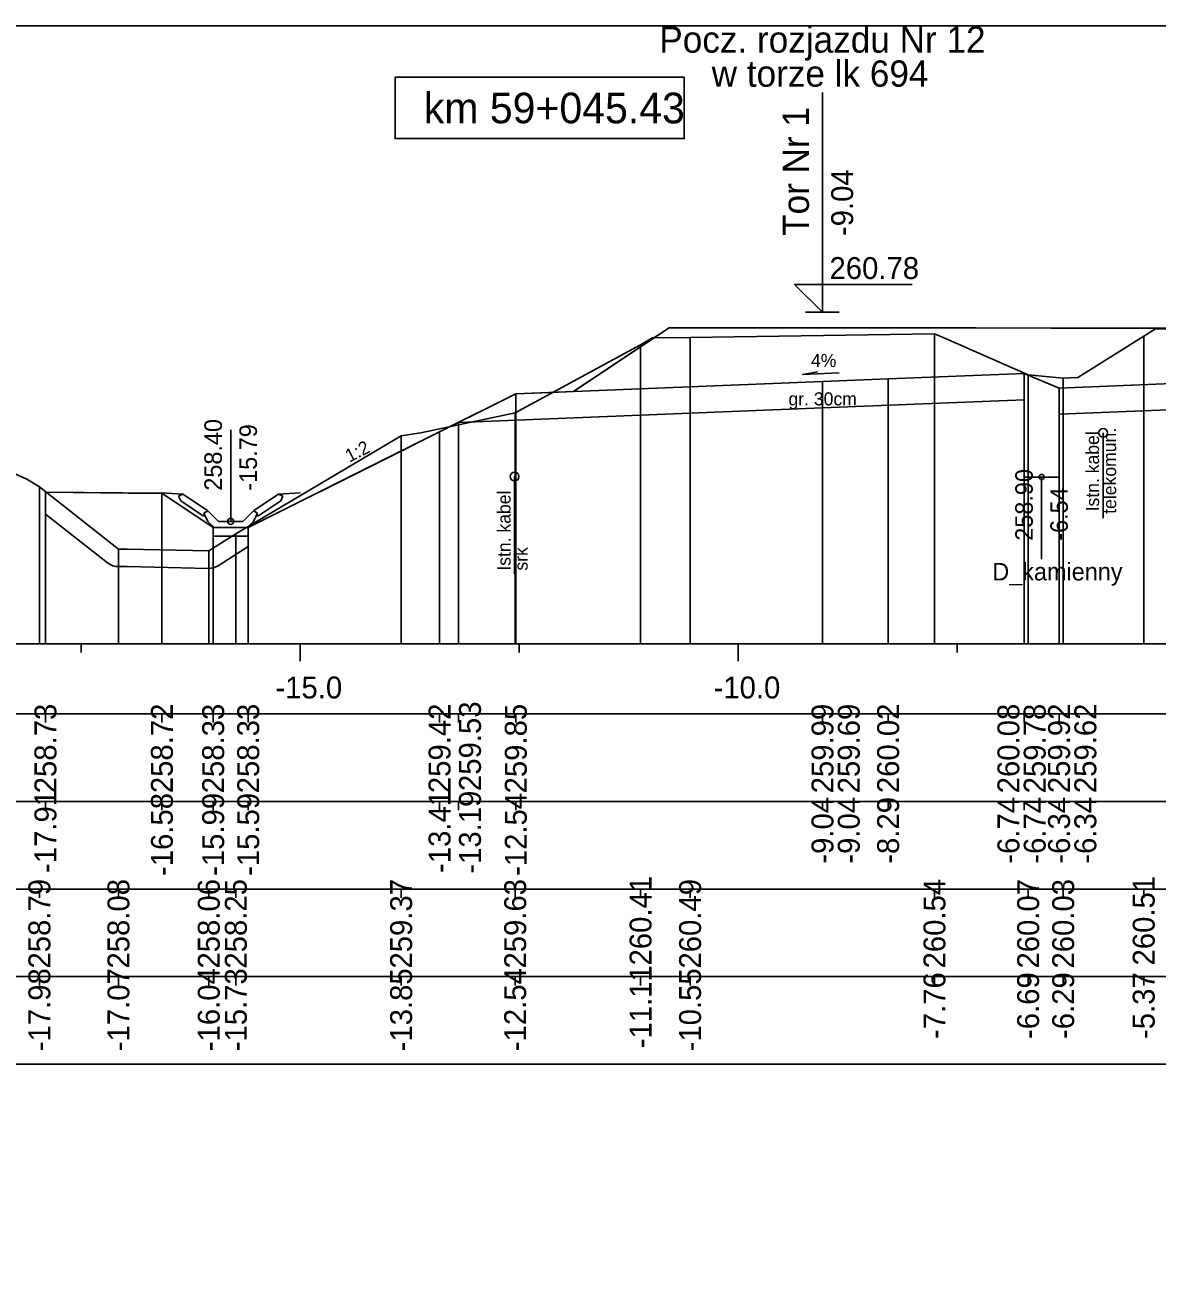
# Model space of a CAD drawing. Extents: x 6516023 to 6560129, y 5513077 to 5529206.
# Drawn here: x 6517205.07 to 6517217.99, y 5514532.41 to 5514546.67 of the extents above; entities that cross this region are included whole.
import ezdxf

# ---------------------------------------------------------------- set-up
doc = ezdxf.new("R2010")
doc.units = 0
for name, color, linetype in [('IR_default', 7, 'Continuous'), ('TOR_PRZEK_P-kable', 7, 'Continuous'), ('TOR_PRZEK_P-komponent', 7, 'Continuous'), ('TOR_PRZEK_P-odwodnienie', 7, 'Continuous'), ('TOR_PRZEK_P-opisy', 7, 'Continuous'), ('TOR_PRZEK_P-tabelka istniejace', 7, 'Continuous'), ('TOR_PRZEK_P-tabelka projektowane', 7, 'Continuous'), ('TOR_PRZEK_P-teren istniejacy', 7, 'Continuous'), ('TOR_PRZEK_P-tory projektowane', 7, 'Continuous'), ('TOR_PRZEK_P-uklad odniesienia', 7, 'Continuous'), ('TOR_PRZEK_P-warstwa ochronna I', 7, 'Continuous'), ('TOR_PRZEK_P-warstwa ochronna II', 7, 'Continuous'), ('TOR_PS_T-skarpy projektowane', 7, 'Continuous'), ('TOR_RAMKI-ramka+tabelka 1', 7, 'Continuous')]:
    doc.layers.add(name, color=color, linetype=linetype)

msp = doc.modelspace()

# ---------------------------------------------------------------- linework, layer by layer
at = {"layer": 'IR_default'}
msp.add_lwpolyline([(6517205.307, 5514541.335), (6517206.25, 5514541.325), (6517206.636, 5514541.322), (6517206.703, 5514541.277), (6517206.726, 5514541.262), (6517207.096, 5514541.015), (6517207.221, 5514540.932), (6517207.52, 5514540.932), (6517207.621, 5514540.932), (6517209.252, 5514541.747), (6517209.805, 5514542.023), (6517209.805, 5514542.023), (6517209.805, 5514542.023), (6517210.455, 5514542.348), (6517210.675, 5514542.458), (6517211.167, 5514542.478), (6517211.334, 5514542.485), (6517212.148, 5514543.028), (6517212.425, 5514543.212), (6517215.038, 5514543.211), (6517215.925, 5514543.211), (6517216.785, 5514543.208), (6517216.963, 5514543.207), (6517219.577, 5514543.208)], dxfattribs=at)
at = {"layer": 'TOR_PRZEK_P-kable'}
for p, q in [((6517217.377, 5514542.013), (6517217.377, 5514541.04)), ((6517210.661, 5514541.513), (6517210.661, 5514540.403))]:
    msp.add_line(p, q, dxfattribs=at)
for centre in [(6517217.377, 5514542.013), (6517210.661, 5514541.513)]:
    msp.add_circle(centre, 0.05, dxfattribs=at)
at = {"layer": 'TOR_PRZEK_P-komponent'}
msp.add_lwpolyline([(6517212.425, 5514543.212), (6517215.925, 5514543.211), (6517216.963, 5514543.207), (6517220.463, 5514543.208), (6517221.463, 5514543.208), (6517224.963, 5514543.208), (6517225.513, 5514543.208), (6517229.013, 5514543.208), (6517230.357, 5514542.312), (6517226.513, 5514542.466), (6517223.213, 5514542.598), (6517222.463, 5514542.628), (6517221.263, 5514542.676), (6517220.663, 5514542.676), (6517219.463, 5514542.628), (6517218.713, 5514542.598), (6517216.875, 5514542.524), (6517216.475, 5514542.69), (6517214.925, 5514542.628), (6517214.175, 5514542.598), (6517211.334, 5514542.485)], close=True, dxfattribs=at)
at = {"layer": 'TOR_PRZEK_P-odwodnienie'}
for p, q in [((6517207.421, 5514541.002), (6517207.421, 5514542.046)), ((6517216.675, 5514541.508), (6517216.675, 5514540.57)), ((6517207.112, 5514541.061), (6517206.851, 5514541.235)), ((6517207.157, 5514541.127), (6517206.876, 5514541.314)), ((6517207.686, 5514541.127), (6517207.966, 5514541.314)), ((6517207.73, 5514541.061), (6517207.992, 5514541.235)), ((6517207.123, 5514541.077), (6517207.112, 5514541.061)), ((6517207.114, 5514541.097), (6517207.161, 5514541.121)), ((6517207.157, 5514541.127), (6517207.148, 5514541.115)), ((6517207.281, 5514541.002), (6517207.161, 5514541.121)), ((6517207.561, 5514541.002), (6517207.681, 5514541.121)), ((6517207.681, 5514541.121), (6517207.729, 5514541.097)), ((6517207.686, 5514541.127), (6517207.694, 5514541.115)), ((6517207.719, 5514541.077), (6517207.73, 5514541.061)), ((6517207.231, 5514540.932), (6517207.611, 5514540.932)), ((6517207.281, 5514541.002), (6517207.561, 5514541.002))]:
    msp.add_line(p, q, dxfattribs=at)
for points in [[(6517216.475, 5514542.69), (6517216.475, 5514541.508), (6517216.875, 5514541.508), (6517216.875, 5514542.524)], [(6517206.63, 5514541.326), (6517206.876, 5514541.314)], [(6517206.826, 5514541.288), (6517206.876, 5514541.314)], [(6517206.826, 5514541.288), (6517206.851, 5514541.235)], [(6517208.213, 5514541.326), (6517207.966, 5514541.314)], [(6517208.017, 5514541.288), (6517207.966, 5514541.314)], [(6517208.017, 5514541.288), (6517207.992, 5514541.235)], [(6517207.148, 5514541.115), (6517207.113, 5514541.096)], [(6517207.113, 5514541.096), (6517207.123, 5514541.077)], [(6517207.161, 5514541.002), (6517207.114, 5514541.097)], [(6517207.681, 5514541.002), (6517207.729, 5514541.097)], [(6517207.694, 5514541.115), (6517207.729, 5514541.096)], [(6517207.729, 5514541.096), (6517207.719, 5514541.077)], [(6517207.231, 5514540.932), (6517207.161, 5514541.002)], [(6517207.221, 5514540.932), (6517207.221, 5514540.932), (6517207.221, 5514540.932), (6517207.221, 5514540.931), (6517207.221, 5514540.932), (6517207.222, 5514540.931), (6517207.221, 5514540.932), (6517207.222, 5514540.932)], [(6517207.221, 5514540.932), (6517207.221, 5514540.932), (6517207.221, 5514540.932), (6517207.221, 5514540.931), (6517207.221, 5514540.932), (6517207.222, 5514540.931), (6517207.221, 5514540.932), (6517207.222, 5514540.932)], [(6517207.621, 5514540.932), (6517207.221, 5514540.932), (6517207.221, 5514540.832), (6517207.621, 5514540.832), (6517207.621, 5514540.932)], [(6517207.611, 5514540.932), (6517207.681, 5514541.002)], [(6517207.621, 5514540.932), (6517207.621, 5514540.932), (6517207.621, 5514540.932), (6517207.621, 5514540.931), (6517207.621, 5514540.932), (6517207.622, 5514540.931), (6517207.621, 5514540.932), (6517207.622, 5514540.932)], [(6517207.621, 5514540.932), (6517207.621, 5514540.932), (6517207.621, 5514540.932), (6517207.621, 5514540.931), (6517207.621, 5514540.932), (6517207.622, 5514540.931), (6517207.621, 5514540.932), (6517207.622, 5514540.932)]]:
    msp.add_lwpolyline(points, dxfattribs=at)
for centre, radius in [((6517216.675, 5514541.508), 0.03), ((6517207.421, 5514541.002), 0.035)]:
    msp.add_circle(centre, radius, dxfattribs=at)
at = {"layer": 'TOR_PRZEK_P-opisy'}
msp.add_lwpolyline([(6517214.367, 5514542.698), (6517213.949, 5514542.679), (6517214.117, 5514542.707)], dxfattribs=at)
at = {"layer": 'TOR_PRZEK_P-tabelka istniejace'}
for p, q in [((6517205.238, 5514536.706), (6517205.238, 5514536.806)), ((6517206.14, 5514536.706), (6517206.14, 5514536.806)), ((6517207.171, 5514536.706), (6517207.171, 5514536.806)), ((6517207.48, 5514536.706), (6517207.48, 5514536.806)), ((6517209.366, 5514536.706), (6517209.366, 5514536.806)), ((6517210.668, 5514536.706), (6517210.668, 5514536.806)), ((6517212.099, 5514536.706), (6517212.099, 5514536.806)), ((6517212.664, 5514536.706), (6517212.664, 5514536.806)), ((6517215.453, 5514536.706), (6517215.453, 5514536.806)), ((6517216.522, 5514536.706), (6517216.522, 5514536.806)), ((6517216.922, 5514536.706), (6517216.922, 5514536.806)), ((6517217.841, 5514536.706), (6517217.841, 5514536.806)), ((6517182.163, 5514535.806), (6517265.963, 5514535.806)), ((6517205.238, 5514535.706), (6517205.238, 5514535.806)), ((6517206.14, 5514535.706), (6517206.14, 5514535.806)), ((6517207.171, 5514535.706), (6517207.171, 5514535.806)), ((6517207.48, 5514535.706), (6517207.48, 5514535.806)), ((6517209.366, 5514535.706), (6517209.366, 5514535.806)), ((6517210.668, 5514535.706), (6517210.668, 5514535.806)), ((6517212.099, 5514535.706), (6517212.099, 5514535.806)), ((6517212.664, 5514535.706), (6517212.664, 5514535.806)), ((6517215.453, 5514535.706), (6517215.453, 5514535.806)), ((6517216.522, 5514535.706), (6517216.522, 5514535.806)), ((6517216.922, 5514535.706), (6517216.922, 5514535.806)), ((6517217.841, 5514535.706), (6517217.841, 5514535.806))]:
    msp.add_line(p, q, dxfattribs=at)
for points in [[(6517212.664, 5514543.099), (6517212.664, 5514539.806), (6517212.664, 5514539.676), (6517212.664, 5514539.606)], [(6517215.453, 5514543.143), (6517215.453, 5514539.806), (6517215.453, 5514539.676), (6517215.453, 5514539.606)], [(6517217.841, 5514543.115), (6517217.841, 5514539.806), (6517217.841, 5514539.676), (6517217.841, 5514539.606)], [(6517212.099, 5514543.016), (6517212.099, 5514539.806), (6517212.099, 5514539.676), (6517212.099, 5514539.606)], [(6517216.522, 5514542.673), (6517216.522, 5514539.806), (6517216.522, 5514539.676), (6517216.522, 5514539.606)], [(6517216.922, 5514542.638), (6517216.922, 5514539.806), (6517216.922, 5514539.676), (6517216.922, 5514539.606)], [(6517210.668, 5514542.24), (6517210.668, 5514539.806), (6517210.668, 5514539.676), (6517210.668, 5514539.606)], [(6517209.366, 5514541.98), (6517209.366, 5514539.806), (6517209.366, 5514539.676), (6517209.366, 5514539.606)], [(6517205.238, 5514541.395), (6517205.238, 5514539.806), (6517205.238, 5514539.676), (6517205.238, 5514539.606)], [(6517207.48, 5514540.861), (6517207.48, 5514539.806), (6517207.48, 5514539.676), (6517207.48, 5514539.606)], [(6517206.14, 5514540.685), (6517206.14, 5514539.806), (6517206.14, 5514539.676), (6517206.14, 5514539.606)], [(6517207.171, 5514540.665), (6517207.171, 5514539.806), (6517207.171, 5514539.676), (6517207.171, 5514539.606)]]:
    msp.add_lwpolyline(points, dxfattribs=at)
msp.add_lwpolyline([(6517182.163, 5514536.806), (6517182.163, 5514534.806), (6517265.963, 5514534.806), (6517265.963, 5514536.806)], close=True, dxfattribs=at)
at = {"layer": 'TOR_PRZEK_P-tabelka projektowane'}
for p, q in [((6517205.307, 5514538.706), (6517205.307, 5514538.806)), ((6517206.636, 5514538.706), (6517206.636, 5514538.806)), ((6517207.221, 5514538.706), (6517207.221, 5514538.806)), ((6517207.621, 5514538.706), (6517207.621, 5514538.806)), ((6517209.805, 5514538.706), (6517209.805, 5514538.806)), ((6517210.023, 5514538.706), (6517210.023, 5514538.806)), ((6517210.675, 5514538.706), (6517210.675, 5514538.806)), ((6517214.175, 5514538.706), (6517214.175, 5514538.806)), ((6517214.175, 5514538.706), (6517214.175, 5514538.806)), ((6517214.924, 5514538.706), (6517214.924, 5514538.806)), ((6517216.475, 5514538.706), (6517216.475, 5514538.806)), ((6517216.875, 5514538.706), (6517216.875, 5514538.806)), ((6517182.163, 5514537.806), (6517265.963, 5514537.806)), ((6517205.307, 5514537.706), (6517205.307, 5514537.806)), ((6517206.636, 5514537.706), (6517206.636, 5514537.806)), ((6517207.221, 5514537.706), (6517207.221, 5514537.806)), ((6517207.621, 5514537.706), (6517207.621, 5514537.806)), ((6517209.805, 5514537.706), (6517209.805, 5514537.806)), ((6517210.023, 5514537.706), (6517210.023, 5514537.806)), ((6517210.675, 5514537.706), (6517210.675, 5514537.806)), ((6517214.175, 5514537.706), (6517214.175, 5514537.806)), ((6517214.175, 5514537.706), (6517214.175, 5514537.806)), ((6517214.924, 5514537.706), (6517214.924, 5514537.806)), ((6517216.475, 5514537.706), (6517216.475, 5514537.806)), ((6517216.875, 5514537.706), (6517216.875, 5514537.806))]:
    msp.add_line(p, q, dxfattribs=at)
for points in [[(6517214.924, 5514542.628), (6517214.924, 5514539.806), (6517214.924, 5514539.676), (6517214.924, 5514539.606)], [(6517216.475, 5514542.69), (6517216.475, 5514539.806), (6517216.475, 5514539.676), (6517216.475, 5514539.606)], [(6517214.175, 5514542.598), (6517214.175, 5514539.806), (6517214.175, 5514539.676), (6517214.175, 5514539.606)], [(6517216.875, 5514542.524), (6517216.875, 5514539.806), (6517216.875, 5514539.676), (6517216.875, 5514539.606)], [(6517210.675, 5514542.458), (6517210.675, 5514539.806), (6517210.675, 5514539.676), (6517210.675, 5514539.606)], [(6517216.475, 5514542.39), (6517216.475, 5514539.806), (6517216.475, 5514539.676), (6517216.475, 5514539.606)], [(6517214.175, 5514542.298), (6517214.175, 5514539.806), (6517214.175, 5514539.676), (6517214.175, 5514539.606)], [(6517216.875, 5514542.224), (6517216.875, 5514539.806), (6517216.875, 5514539.676), (6517216.875, 5514539.606)], [(6517210.023, 5514542.132), (6517210.023, 5514539.806), (6517210.023, 5514539.676), (6517210.023, 5514539.606)], [(6517209.805, 5514542.024), (6517209.805, 5514539.806), (6517209.805, 5514539.676), (6517209.805, 5514539.606)], [(6517205.307, 5514541.335), (6517205.307, 5514539.806), (6517205.307, 5514539.676), (6517205.307, 5514539.606)], [(6517206.636, 5514541.322), (6517206.636, 5514539.806), (6517206.636, 5514539.676), (6517206.636, 5514539.606)], [(6517207.221, 5514540.932), (6517207.221, 5514539.806), (6517207.221, 5514539.676), (6517207.221, 5514539.606)], [(6517207.621, 5514540.932), (6517207.621, 5514539.806), (6517207.621, 5514539.676), (6517207.621, 5514539.606)]]:
    msp.add_lwpolyline(points, dxfattribs=at)
msp.add_lwpolyline([(6517182.163, 5514538.806), (6517182.163, 5514536.806), (6517265.963, 5514536.806), (6517265.963, 5514538.806)], close=True, dxfattribs=at)
at = {"layer": 'TOR_PRZEK_P-teren istniejacy'}
msp.add_lwpolyline([(6517204.909, 5514541.566), (6517205.096, 5514541.484), (6517205.238, 5514541.395), (6517206.14, 5514540.685), (6517206.24, 5514540.686), (6517207.171, 5514540.665), (6517207.48, 5514540.861), (6517209.366, 5514541.98), (6517209.59, 5514542.011), (6517210.668, 5514542.24), (6517212.099, 5514543.016), (6517212.236, 5514543.096), (6517212.664, 5514543.099), (6517215.453, 5514543.143), (6517215.612, 5514543.075), (6517216.522, 5514542.673), (6517216.922, 5514542.638), (6517217.088, 5514542.643), (6517217.841, 5514543.115), (6517217.974, 5514543.198), (6517219.556, 5514543.159)], dxfattribs=at)
at = {"layer": 'TOR_PRZEK_P-tory projektowane'}
for p, q in [((6517214.175, 5514544.266), (6517214.175, 5514545.898)), ((6517214.175, 5514544.266), (6517214.175, 5514543.388)), ((6517214.175, 5514543.388), (6517213.856, 5514543.707)), ((6517213.856, 5514543.707), (6517215.2, 5514543.707)), ((6517213.983, 5514543.388), (6517214.366, 5514543.388))]:
    msp.add_line(p, q, dxfattribs=at)
at = {"layer": 'TOR_PRZEK_P-uklad odniesienia'}
for p, q in [((6517185.963, 5514539.606), (6517265.963, 5514539.606)), ((6517205.713, 5514539.506), (6517205.713, 5514539.606)), ((6517208.213, 5514539.406), (6517208.213, 5514539.606)), ((6517210.713, 5514539.506), (6517210.713, 5514539.606)), ((6517213.213, 5514539.406), (6517213.213, 5514539.606)), ((6517215.713, 5514539.506), (6517215.713, 5514539.606))]:
    msp.add_line(p, q, dxfattribs=at)
msp.add_lwpolyline([(6517212.597, 5514546.07), (6517209.297, 5514546.07), (6517209.297, 5514545.37), (6517212.597, 5514545.37)], close=True, dxfattribs=at)
at = {"layer": 'TOR_PRZEK_P-warstwa ochronna I'}
for points in [[(6517210.023, 5514542.132), (6517214.175, 5514542.298), (6517216.475, 5514542.39)], [(6517216.875, 5514542.224), (6517219.463, 5514542.328), (6517220.663, 5514542.376), (6517221.263, 5514542.376), (6517222.463, 5514542.328), (6517223.213, 5514542.298), (6517226.513, 5514542.166), (6517227.263, 5514542.136), (6517232.215, 5514541.938)]]:
    msp.add_lwpolyline(points, dxfattribs=at)
at = {"layer": 'TOR_PRZEK_P-warstwa ochronna II'}
msp.add_lwpolyline([(6517205.307, 5514541.335), (6517206.636, 5514541.322), (6517207.221, 5514540.932), (6517207.621, 5514540.932), (6517209.805, 5514542.024), (6517210.675, 5514542.458), (6517214.175, 5514542.598), (6517214.924, 5514542.628), (6517216.475, 5514542.69), (6517216.875, 5514542.524), (6517218.713, 5514542.598), (6517219.463, 5514542.628), (6517220.663, 5514542.676), (6517221.263, 5514542.676), (6517222.463, 5514542.628), (6517223.213, 5514542.598), (6517226.513, 5514542.466), (6517227.263, 5514542.436), (6517231.563, 5514542.264), (6517232.432, 5514541.829), (6517234.594, 5514540.749), (6517234.994, 5514540.749), (6517235.586, 5514541.143), (6517237.999, 5514541.094)], dxfattribs=at)
at = {"layer": 'TOR_PS_T-skarpy projektowane'}
for points in [[(6517205.307, 5514541.086), (6517206.017, 5514540.528)], [(6517207.278, 5514540.496), (6517207.621, 5514540.714)], [(6517206.142, 5514540.485), (6517206.238, 5514540.486), (6517207.166, 5514540.465)]]:
    msp.add_lwpolyline(points, dxfattribs=at)
for centre, start, end in [((6517206.14, 5514540.685), 231.8335, 270.3782), ((6517207.171, 5514540.665), 268.7116, 302.4258)]:
    msp.add_arc(centre, 0.2, start, end, dxfattribs=at)
at = {"layer": 'TOR_RAMKI-ramka+tabelka 1'}
msp.add_lwpolyline([(6517179.513, 5514546.656), (6517427.013, 5514546.656), (6517427.013, 5514518.156), (6517179.513, 5514518.156)], close=True, dxfattribs=at)

# ---------------------------------------------------------------- texts
at = {"layer": 'TOR_PRZEK_P-kable'}
for s, height, p in [('telekomun.', 0.15, (6517217.527, 5514541.088)), ('Istn. kabel', 0.14999, (6517217.332, 5514541.116)), ('Istn. kabel', 0.14999, (6517210.616, 5514540.439)), ('srk', 0.15, (6517210.81, 5514540.44))]:
    msp.add_text(s, height=height, rotation=90.0511, dxfattribs=at).set_placement(p)
at = {"layer": 'TOR_PRZEK_P-odwodnienie'}
for s, rotation, p in [('258.40', 90, (6517207.321, 5514541.352)), ('-15.79', 90, (6517207.721, 5514541.352)), ('258.90', 90, (6517216.575, 5514540.781)), ('-6.54', 90, (6517216.975, 5514540.781)), ('D_kamienny', 360, (6517216.113, 5514540.328))]:
    msp.add_text(s, height=0.2, rotation=rotation, dxfattribs=at).set_placement(p)
at = {"layer": 'TOR_PRZEK_P-opisy'}
for s, rotation, p in [('4%', 0.1515, (6517214.044, 5514542.763)), ('1:2', 27.0701, (6517208.776, 5514541.671))]:
    msp.add_text(s, height=0.15, rotation=rotation, dxfattribs=at).set_placement(p)
at = {"layer": 'TOR_PRZEK_P-tabelka istniejace'}
for s, p in [('260.41', (6517212.224, 5514535.933)), ('260.51', (6517217.966, 5514535.933)), ('258.79', (6517205.363, 5514535.898)), ('258.08', (6517206.265, 5514535.898)), ('258.06', (6517207.296, 5514535.898)), ('258.25', (6517207.605, 5514535.897)), ('259.37', (6517209.491, 5514535.898)), ('259.63', (6517210.793, 5514535.898)), ('260.49', (6517212.789, 5514535.898)), ('260.54', (6517215.578, 5514535.899)), ('260.07', (6517216.647, 5514535.898)), ('260.03', (6517217.047, 5514535.898)), ('-11.11', (6517212.224, 5514534.989)), ('-17.98', (6517205.363, 5514534.954)), ('-17.07', (6517206.265, 5514534.955)), ('-16.04', (6517207.296, 5514534.955)), ('-15.73', (6517207.605, 5514534.954)), ('-13.85', (6517209.491, 5514534.953)), ('-12.54', (6517210.793, 5514534.955)), ('-10.55', (6517212.789, 5514534.953)), ('-7.76', (6517215.578, 5514535.094)), ('-6.69', (6517216.647, 5514535.094)), ('-6.29', (6517217.047, 5514535.094)), ('-5.37', (6517217.966, 5514535.094))]:
    msp.add_text(s, height=0.25, rotation=90, dxfattribs=at).set_placement(p)
at = {"layer": 'TOR_PRZEK_P-tabelka projektowane'}
for s, p in [('259.53', (6517210.277, 5514537.924)), ('258.73', (6517205.432, 5514537.898)), ('258.72', (6517206.761, 5514537.9)), ('258.33', (6517207.346, 5514537.898)), ('258.33', (6517207.746, 5514537.898)), ('259.42', (6517209.93, 5514537.9)), ('259.85', (6517210.8, 5514537.897)), ('259.99', (6517214.3, 5514537.898)), ('259.69', (6517214.6, 5514537.898)), ('260.02', (6517215.049, 5514537.9)), ('260.08', (6517216.422, 5514537.898)), ('259.78', (6517216.722, 5514537.898)), ('259.92', (6517217, 5514537.9)), ('259.62', (6517217.3, 5514537.9)), ('-17.91', (6517205.432, 5514536.989)), ('-13.41', (6517209.93, 5514536.989)), ('-16.58', (6517206.761, 5514536.954)), ('-15.99', (6517207.346, 5514536.955)), ('-15.59', (6517207.746, 5514536.955)), ('-13.19', (6517210.277, 5514536.98)), ('-12.54', (6517210.8, 5514536.955)), ('-9.04', (6517214.3, 5514537.095)), ('-9.04', (6517214.6, 5514537.095)), ('-8.29', (6517215.049, 5514537.094)), ('-6.74', (6517216.422, 5514537.095)), ('-6.74', (6517216.722, 5514537.095)), ('-6.34', (6517217, 5514537.095)), ('-6.34', (6517217.3, 5514537.095))]:
    msp.add_text(s, height=0.25, rotation=90, dxfattribs=at).set_placement(p)
at = {"layer": 'TOR_PRZEK_P-tory projektowane'}
for s, height, rotation, p in [('Pocz. rozjazdu Nr 12', 0.3, 360, (6517212.313, 5514546.351)), ('w torze lk 694', 0.3, 360, (6517212.91, 5514545.963)), ('Tor Nr 1', 0.3, 90, (6517214.02, 5514544.26)), ('-9.04', 0.25, 90, (6517214.525, 5514544.258))]:
    msp.add_text(s, height=height, rotation=rotation, dxfattribs=at).set_placement(p)
msp.add_text('260.78', height=0.25, dxfattribs=at).set_placement((6517214.255, 5514543.768))
at = {"layer": 'TOR_PRZEK_P-uklad odniesienia'}
for s, height, p in [('km 59+045.43', 0.35, (6517209.625, 5514545.545)), ('-15.0', 0.25, (6517207.932, 5514538.981)), ('-10.0', 0.25, (6517212.932, 5514538.981))]:
    msp.add_text(s, height=height, dxfattribs=at).set_placement(p)
at = {"layer": 'TOR_PRZEK_P-warstwa ochronna I'}
msp.add_text('gr. 30cm', height=0.15, dxfattribs=at).set_placement((6517213.787, 5514542.325))

doc.saveas('drawing.dxf')
